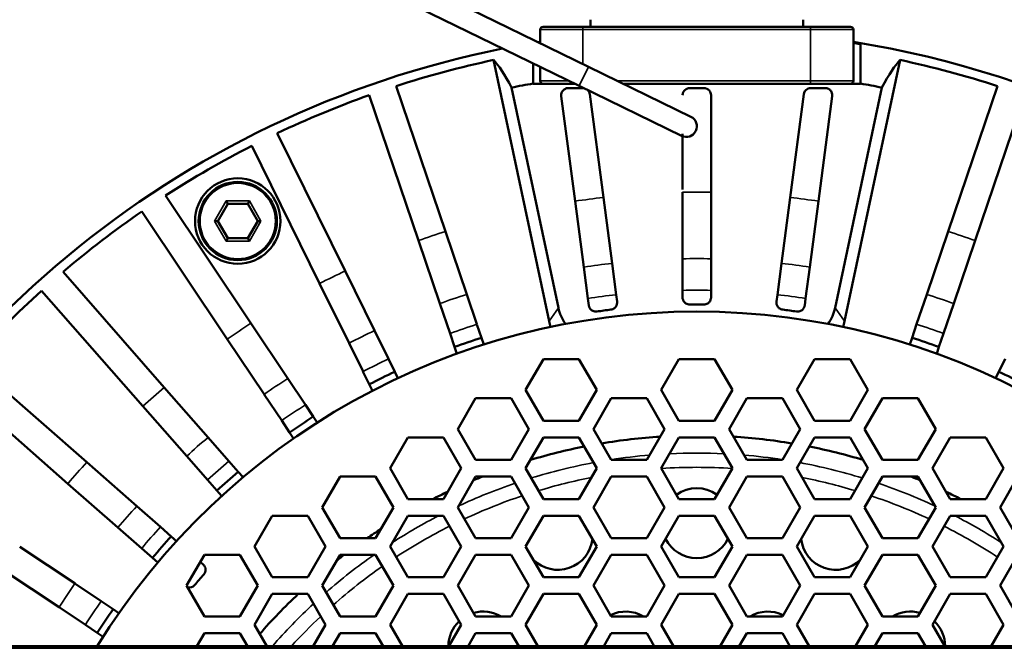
# Model space of a CAD drawing. Header units: millimetres. Extents: x 50 to 3176, y 50 to 2109.
# Tile 664 of 817: x 2224 to 2293, y 1088 to 1132. Entities that reach past the tile are written whole.
import ezdxf

# ---------------------------------------------------------------- set-up
doc = ezdxf.new("R2010")
doc.units = ezdxf.units.MM
doc.header["$LTSCALE"] = 10
doc.layers.add('Visible (ISO)', color=7, linetype='Continuous', lineweight=50)
doc.layers.add('Visible Narrow (ISO)', color=7, linetype='Continuous', lineweight=35)

msp = doc.modelspace()

# ---------------------------------------------------------------- linework, layer by layer
at = {"layer": 'Visible (ISO)'}
for p, q in [((2264.2056, 1128.8972), (2239.0393, 1141.1716)), ((2263.548, 1127.549), (2238.3818, 1139.8234)), ((2261.0108, 1131.7033), (2263.8108, 1131.7033)), ((2263.8108, 1131.7033), (2279.8108, 1131.7033)), ((2264.3358, 1131.7033), (2264.3358, 1132.2033)), ((2279.2858, 1131.7033), (2279.2858, 1132.2033)), ((2279.8108, 1131.7033), (2282.6108, 1131.7033)), ((2260.8108, 1130.553), (2260.8108, 1131.5033)), ((2282.8108, 1131.5033), (2282.8108, 1127.9033)), ((2257.5332, 1129.3742), (2261.4345, 1111.0198)), ((2271.3959, 1125.3902), (2264.2056, 1128.8972)), ((2282.187, 1111.0198), (2286.0884, 1129.3742)), ((2260.8108, 1127.9033), (2260.8108, 1128.8841)), ((2250.6863, 1127.545), (2254.1531, 1117.3322)), ((2261.625, 1127.7033), (2260.31, 1127.7033)), ((2263.2317, 1127.7033), (2261.625, 1127.7033)), ((2263.548, 1127.549), (2270.7384, 1124.042)), ((2279.8108, 1127.7033), (2266.6535, 1127.7033)), ((2281.9965, 1127.7033), (2279.8108, 1127.7033)), ((2283.3108, 1127.7033), (2281.9965, 1127.7033)), ((2289.4685, 1117.3323), (2292.9352, 1127.545)), ((2252.2592, 1116.6893), (2248.7924, 1126.9021)), ((2262.0919, 1111.9603), (2258.8021, 1127.4372)), ((2263.2645, 1119.4575), (2262.2928, 1126.8384)), ((2263.7972, 1127.4033), (2263.7972, 1127.4033)), ((2265.247, 1119.7215), (2264.2926, 1126.9707)), ((2272.8108, 1120.0833), (2272.8108, 1126.9038)), ((2278.3734, 1119.7128), (2279.3282, 1126.9655)), ((2280.3579, 1119.4635), (2281.3293, 1126.8421)), ((2284.8194, 1127.4372), (2281.5297, 1111.9603)), ((2294.8291, 1126.9021), (2291.3624, 1116.6894)), ((2242.3382, 1124.2287), (2247.1084, 1114.5556)), ((2270.8108, 1120.2882), (2270.8108, 1124.1788)), ((2245.3147, 1113.671), (2240.5445, 1123.3441)), ((2270.8108, 1115.4129), (2270.8108, 1120.0825)), ((2272.8108, 1115.414), (2272.8108, 1120.0828)), ((2234.4944, 1119.8511), (2240.4865, 1110.8833)), ((2238.8608, 1119.2744), (2238.1608, 1118.0619)), ((2238.7453, 1119.4744), (2238.8608, 1119.2744)), ((2240.2608, 1119.2744), (2238.8608, 1119.2744)), ((2240.3762, 1119.4744), (2240.2608, 1119.2744)), ((2240.9608, 1118.0619), (2240.2608, 1119.2744)), ((2263.8742, 1114.8265), (2263.2646, 1119.4565)), ((2265.8566, 1115.0912), (2265.2473, 1119.7189)), ((2277.7644, 1115.0867), (2278.374, 1119.7172)), ((2279.7475, 1114.8275), (2280.357, 1119.4568)), ((2238.8235, 1109.7722), (2232.8315, 1118.74)), ((2270.8108, 1116.9745), (2270.8108, 1118.9295)), ((2237.9298, 1118.0619), (2238.1608, 1118.0619)), ((2238.1608, 1118.0619), (2238.8608, 1116.8495)), ((2240.2608, 1116.8495), (2240.9608, 1118.0619)), ((2241.1917, 1118.0619), (2240.9608, 1118.0619)), ((2255.6542, 1112.9099), (2254.1531, 1117.332)), ((2287.9683, 1112.9128), (2289.4688, 1117.3331)), ((2238.7453, 1116.6495), (2238.8608, 1116.8495)), ((2238.8608, 1116.8495), (2240.2608, 1116.8495)), ((2240.3762, 1116.6495), (2240.2608, 1116.8495)), ((2253.7597, 1112.2691), (2252.259, 1116.6898)), ((2289.8615, 1112.268), (2291.3624, 1116.6895)), ((2265.857, 1115.0883), (2266.1467, 1112.8878)), ((2270.8108, 1113.1935), (2270.8108, 1115.413)), ((2272.8108, 1115.413), (2272.8108, 1113.1935)), ((2277.4749, 1112.8878), (2277.7646, 1115.0883)), ((2227.2891, 1114.4871), (2234.4003, 1106.3784)), ((2249.1748, 1110.3655), (2247.1089, 1114.5548)), ((2264.1638, 1112.6267), (2263.8741, 1114.8272)), ((2279.7475, 1114.8272), (2279.4578, 1112.6267)), ((2232.8966, 1105.0598), (2225.7854, 1113.1685)), ((2247.3798, 1109.4835), (2245.3147, 1113.6711)), ((2270.8108, 1113.1935), (2270.8108, 1112.7008)), ((2272.8108, 1112.7008), (2272.8108, 1113.1935)), ((2255.654, 1112.9106), (2256.3674, 1110.8089)), ((2264.1638, 1112.6267), (2264.2281, 1112.1383)), ((2266.211, 1112.3993), (2266.1467, 1112.8878)), ((2277.4749, 1112.8878), (2277.4106, 1112.3993)), ((2279.3935, 1112.1383), (2279.4578, 1112.6267)), ((2287.2541, 1110.8089), (2287.9675, 1112.9106)), ((2254.4736, 1110.166), (2253.7601, 1112.2677)), ((2289.8614, 1112.2677), (2289.148, 1110.166)), ((2243.082, 1106.9989), (2240.487, 1110.8826)), ((2249.1736, 1110.3679), (2250.1553, 1108.3773)), ((2256.6889, 1109.8618), (2256.3681, 1110.8069)), ((2286.9326, 1109.8618), (2287.2546, 1110.8105)), ((2241.4151, 1105.8937), (2238.8226, 1109.7735)), ((2254.7951, 1109.2189), (2254.473, 1110.1676)), ((2256.6889, 1109.8618), (2256.8497, 1109.3882)), ((2286.7718, 1109.3882), (2286.9326, 1109.8618)), ((2288.8265, 1109.2189), (2289.148, 1110.1662)), ((2248.3615, 1107.4927), (2247.3798, 1109.4833)), ((2254.9558, 1108.7453), (2254.7951, 1109.2189)), ((2288.8265, 1109.2189), (2288.6657, 1108.7453)), ((2220.8456, 1108.2286), (2228.9546, 1101.1172)), ((2250.5976, 1107.4802), (2250.1557, 1108.3764)), ((2261.0345, 1108.3683), (2259.7845, 1106.2033)), ((2261.0345, 1108.3683), (2263.5345, 1108.3683)), ((2264.7845, 1106.2033), (2263.5345, 1108.3683)), ((2270.5608, 1108.3683), (2269.3108, 1106.2033)), ((2270.5608, 1108.3683), (2273.0608, 1108.3683)), ((2274.3108, 1106.2033), (2273.0608, 1108.3683)), ((2280.087, 1108.3683), (2278.837, 1106.2033)), ((2280.087, 1108.3683), (2282.587, 1108.3683)), ((2283.837, 1106.2033), (2282.587, 1108.3683)), ((2293.0239, 1107.4802), (2293.4663, 1108.3774)), ((2248.8039, 1106.5957), (2248.3607, 1107.4944)), ((2250.5976, 1107.4802), (2250.8188, 1107.0317)), ((2292.8027, 1107.0317), (2293.0239, 1107.4802)), ((2243.0805, 1107.0011), (2244.3136, 1105.1556)), ((2227.6359, 1099.6135), (2219.5269, 1106.7249)), ((2237.4792, 1102.8676), (2234.4003, 1106.3784)), ((2249.0251, 1106.1471), (2248.8039, 1106.5957)), ((2259.7845, 1106.2033), (2261.0345, 1104.0382)), ((2263.5345, 1104.0382), (2264.7845, 1106.2033)), ((2269.3108, 1106.2033), (2270.5608, 1104.0382)), ((2273.0608, 1104.0382), (2274.3108, 1106.2033)), ((2278.837, 1106.2033), (2280.087, 1104.0382)), ((2282.587, 1104.0382), (2283.837, 1106.2033)), ((2242.6507, 1104.0445), (2241.4176, 1105.89)), ((2256.2713, 1105.6183), (2255.0213, 1103.4533)), ((2256.2713, 1105.6183), (2258.7713, 1105.6183)), ((2260.0213, 1103.4533), (2258.7713, 1105.6183)), ((2265.7976, 1105.6183), (2264.5476, 1103.4533)), ((2265.7976, 1105.6183), (2268.2976, 1105.6183)), ((2269.5476, 1103.4533), (2268.2976, 1105.6183)), ((2275.3239, 1105.6183), (2274.0739, 1103.4533)), ((2275.3239, 1105.6183), (2277.8239, 1105.6183)), ((2279.0739, 1103.4533), (2277.8239, 1105.6183)), ((2284.8502, 1105.6183), (2283.6002, 1103.4533)), ((2284.8502, 1105.6183), (2287.3502, 1105.6183)), ((2288.6002, 1103.4533), (2287.3502, 1105.6183)), ((2235.9746, 1101.55), (2232.8963, 1105.0601)), ((2244.8693, 1104.324), (2244.3137, 1105.1555)), ((2243.2063, 1103.2129), (2242.6495, 1104.0462)), ((2244.8693, 1104.324), (2245.1471, 1103.9082)), ((2263.5345, 1104.0382), (2261.0345, 1104.0382)), ((2273.0608, 1104.0382), (2270.5608, 1104.0382)), ((2282.587, 1104.0382), (2280.087, 1104.0382)), ((2255.0213, 1103.4533), (2256.2713, 1101.2882)), ((2258.7713, 1101.2882), (2260.0213, 1103.4533)), ((2264.5476, 1103.4533), (2265.7976, 1101.2882)), ((2268.2976, 1101.2882), (2269.5476, 1103.4533)), ((2274.0739, 1103.4533), (2275.3239, 1101.2882)), ((2277.8239, 1101.2882), (2279.0739, 1103.4533)), ((2283.6002, 1103.4533), (2284.8502, 1101.2882)), ((2287.3502, 1101.2882), (2288.6002, 1103.4533)), ((2237.479, 1102.8678), (2238.9424, 1101.1991)), ((2243.4842, 1102.7971), (2243.2063, 1103.2129)), ((2251.5082, 1102.8683), (2250.2582, 1100.7033)), ((2251.5082, 1102.8683), (2254.0082, 1102.8683)), ((2255.2582, 1100.7033), (2254.0082, 1102.8683)), ((2261.0345, 1102.8683), (2259.7845, 1100.7033)), ((2261.0345, 1102.8683), (2263.5345, 1102.8683)), ((2264.7845, 1100.7033), (2263.5345, 1102.8683)), ((2270.5608, 1102.8683), (2269.3108, 1100.7033)), ((2270.5608, 1102.8683), (2273.0608, 1102.8683)), ((2274.3108, 1100.7033), (2273.0608, 1102.8683)), ((2280.087, 1102.8683), (2278.837, 1100.7033)), ((2280.087, 1102.8683), (2282.587, 1102.8683)), ((2283.837, 1100.7033), (2282.587, 1102.8683)), ((2289.6133, 1102.8683), (2288.3633, 1100.7033)), ((2289.6133, 1102.8683), (2292.1133, 1102.8683)), ((2293.3633, 1100.7033), (2292.1133, 1102.8683)), ((2237.4388, 1099.8804), (2235.9753, 1101.5491)), ((2258.7713, 1101.2882), (2256.2713, 1101.2882)), ((2268.2976, 1101.2882), (2265.7976, 1101.2882)), ((2277.8239, 1101.2882), (2275.3239, 1101.2882)), ((2287.3502, 1101.2882), (2284.8502, 1101.2882)), ((2232.4674, 1098.0366), (2228.9555, 1101.1164)), ((2239.6019, 1100.4471), (2238.944, 1101.1973)), ((2250.2582, 1100.7033), (2251.5082, 1098.5382)), ((2254.0082, 1098.5382), (2255.2582, 1100.7033)), ((2259.7845, 1100.7033), (2261.0345, 1098.5382)), ((2263.5345, 1098.5382), (2264.7845, 1100.7033)), ((2269.3108, 1100.7033), (2270.5608, 1098.5382)), ((2273.0608, 1098.5382), (2274.3108, 1100.7033)), ((2278.837, 1100.7033), (2280.087, 1098.5382)), ((2282.587, 1098.5382), (2283.837, 1100.7033)), ((2288.3633, 1100.7033), (2289.6133, 1098.5382)), ((2292.1133, 1098.5382), (2293.3633, 1100.7033)), ((2238.0982, 1099.1284), (2237.438, 1099.8812)), ((2239.6019, 1100.4471), (2239.9316, 1100.0711)), ((2246.7451, 1100.1183), (2245.4951, 1097.9533)), ((2246.7451, 1100.1183), (2249.2451, 1100.1183)), ((2250.4951, 1097.9533), (2249.2451, 1100.1183)), ((2256.2713, 1100.1183), (2255.0213, 1097.9533)), ((2256.2713, 1100.1183), (2258.7713, 1100.1183)), ((2260.0213, 1097.9533), (2258.7713, 1100.1183)), ((2265.7976, 1100.1183), (2264.5476, 1097.9533)), ((2265.7976, 1100.1183), (2268.2976, 1100.1183)), ((2269.5476, 1097.9533), (2268.2976, 1100.1183)), ((2275.3239, 1100.1183), (2274.0739, 1097.9533)), ((2275.3239, 1100.1183), (2277.8239, 1100.1183)), ((2279.0739, 1097.9533), (2277.8239, 1100.1183)), ((2284.8502, 1100.1183), (2283.6002, 1097.9533)), ((2284.8502, 1100.1183), (2287.3502, 1100.1183)), ((2288.6002, 1097.9533), (2287.3502, 1100.1183)), ((2294.3765, 1100.1183), (2293.1265, 1097.9533)), ((2231.1436, 1096.5373), (2227.635, 1099.6143)), ((2238.428, 1098.7524), (2238.0982, 1099.1284)), ((2254.0082, 1098.5382), (2251.5082, 1098.5382)), ((2263.5345, 1098.5382), (2261.0345, 1098.5382)), ((2273.0608, 1098.5382), (2270.5608, 1098.5382)), ((2282.587, 1098.5382), (2280.087, 1098.5382)), ((2292.1133, 1098.5382), (2289.6133, 1098.5382)), ((2232.4649, 1098.0387), (2234.1337, 1096.5753)), ((2245.4951, 1097.9533), (2246.7451, 1095.7882)), ((2249.2451, 1095.7882), (2250.4951, 1097.9533)), ((2255.0213, 1097.9533), (2256.2713, 1095.7882)), ((2258.7713, 1095.7882), (2260.0213, 1097.9533)), ((2264.5476, 1097.9533), (2265.7976, 1095.7882)), ((2268.2976, 1095.7882), (2269.5476, 1097.9533)), ((2274.0739, 1097.9533), (2275.3239, 1095.7882)), ((2277.8239, 1095.7882), (2279.0739, 1097.9533)), ((2283.6002, 1097.9533), (2284.8502, 1095.7882)), ((2287.3502, 1095.7882), (2288.6002, 1097.9533)), ((2293.1265, 1097.9533), (2294.3765, 1095.7882)), ((2241.9819, 1097.3683), (2240.7319, 1095.2033)), ((2241.9819, 1097.3683), (2244.4819, 1097.3683)), ((2245.7319, 1095.2033), (2244.4819, 1097.3683)), ((2251.5082, 1097.3683), (2250.2582, 1095.2033)), ((2251.5082, 1097.3683), (2254.0082, 1097.3683)), ((2255.2582, 1095.2033), (2254.0082, 1097.3683)), ((2261.0345, 1097.3683), (2259.7845, 1095.2033)), ((2261.0345, 1097.3683), (2263.5345, 1097.3683)), ((2264.7845, 1095.2033), (2263.5345, 1097.3683)), ((2270.5608, 1097.3683), (2269.3108, 1095.2033)), ((2270.5608, 1097.3683), (2273.0608, 1097.3683)), ((2274.3108, 1095.2033), (2273.0608, 1097.3683)), ((2280.087, 1097.3683), (2278.837, 1095.2033)), ((2280.087, 1097.3683), (2282.587, 1097.3683)), ((2283.837, 1095.2033), (2282.587, 1097.3683)), ((2289.6133, 1097.3683), (2288.3633, 1095.2033)), ((2289.6133, 1097.3683), (2292.1133, 1097.3683)), ((2293.3633, 1095.2033), (2292.1133, 1097.3683)), ((2232.815, 1095.0716), (2231.1463, 1096.535)), ((2234.8856, 1095.9158), (2234.1347, 1096.5744)), ((2234.8856, 1095.9158), (2235.2616, 1095.5861)), ((2249.2451, 1095.7882), (2246.7451, 1095.7882)), ((2258.7713, 1095.7882), (2256.2713, 1095.7882)), ((2268.2976, 1095.7882), (2265.7976, 1095.7882)), ((2277.8239, 1095.7882), (2275.3239, 1095.7882)), ((2287.3502, 1095.7882), (2284.8502, 1095.7882)), ((2228.1278, 1092.594), (2224.2429, 1095.1898)), ((2233.5669, 1094.4121), (2232.8153, 1095.0713)), ((2240.7319, 1095.2033), (2241.9819, 1093.0382)), ((2244.4819, 1093.0382), (2245.7319, 1095.2033)), ((2250.2582, 1095.2033), (2251.5082, 1093.0382)), ((2254.0082, 1093.0382), (2255.2582, 1095.2033)), ((2259.7845, 1095.2033), (2261.0345, 1093.0382)), ((2263.5345, 1093.0382), (2264.7845, 1095.2033)), ((2269.3108, 1095.2033), (2270.5608, 1093.0382)), ((2273.0608, 1093.0382), (2274.3108, 1095.2033)), ((2278.837, 1095.2033), (2280.087, 1093.0382)), ((2282.587, 1093.0382), (2283.837, 1095.2033)), ((2288.3633, 1095.2033), (2289.6133, 1093.0382)), ((2292.1133, 1093.0382), (2293.3633, 1095.2033)), ((2233.9429, 1094.0824), (2233.5669, 1094.4121)), ((2237.2188, 1094.6183), (2235.9688, 1092.4533)), ((2237.2188, 1094.6183), (2239.7188, 1094.6183)), ((2240.9688, 1092.4533), (2239.7188, 1094.6183)), ((2246.7451, 1094.6183), (2245.4951, 1092.4533)), ((2246.7451, 1094.6183), (2249.2451, 1094.6183)), ((2250.4951, 1092.4533), (2249.2451, 1094.6183)), ((2256.2713, 1094.6183), (2255.0213, 1092.4533)), ((2256.2713, 1094.6183), (2258.7713, 1094.6183)), ((2260.0213, 1092.4533), (2258.7713, 1094.6183)), ((2265.7976, 1094.6183), (2264.5476, 1092.4533)), ((2265.7976, 1094.6183), (2268.2976, 1094.6183)), ((2269.5476, 1092.4533), (2268.2976, 1094.6183)), ((2275.3239, 1094.6183), (2274.0739, 1092.4533)), ((2275.3239, 1094.6183), (2277.8239, 1094.6183)), ((2279.0739, 1092.4533), (2277.8239, 1094.6183)), ((2284.8502, 1094.6183), (2283.6002, 1092.4533)), ((2284.8502, 1094.6183), (2287.3502, 1094.6183)), ((2288.6002, 1092.4533), (2287.3502, 1094.6183)), ((2294.3765, 1094.6183), (2293.1265, 1092.4533)), ((2236.9318, 1094.1213), (2237.1356, 1093.9426)), ((2227.0109, 1090.9349), (2223.1297, 1093.5282)), ((2244.4819, 1093.0382), (2241.9819, 1093.0382)), ((2254.0082, 1093.0382), (2251.5082, 1093.0382)), ((2263.5345, 1093.0382), (2261.0345, 1093.0382)), ((2273.0608, 1093.0382), (2270.5608, 1093.0382)), ((2282.587, 1093.0382), (2280.087, 1093.0382)), ((2292.1133, 1093.0382), (2289.6133, 1093.0382)), ((2228.1241, 1092.5965), (2229.9695, 1091.3634)), ((2235.9688, 1092.4533), (2237.2188, 1090.2882)), ((2239.7188, 1090.2882), (2240.9688, 1092.4533)), ((2245.4951, 1092.4533), (2246.7451, 1090.2882)), ((2249.2451, 1090.2882), (2250.4951, 1092.4533)), ((2255.0213, 1092.4533), (2256.2713, 1090.2882)), ((2258.7713, 1090.2882), (2260.0213, 1092.4533)), ((2264.5476, 1092.4533), (2265.7976, 1090.2882)), ((2268.2976, 1090.2882), (2269.5476, 1092.4533)), ((2274.0739, 1092.4533), (2275.3239, 1090.2882)), ((2277.8239, 1090.2882), (2279.0739, 1092.4533)), ((2283.6002, 1092.4533), (2284.8502, 1090.2882)), ((2287.3502, 1090.2882), (2288.6002, 1092.4533)), ((2293.1265, 1092.4533), (2294.3765, 1090.2882)), ((2241.9819, 1091.8683), (2240.7319, 1089.7033)), ((2241.9819, 1091.8683), (2244.4819, 1091.8683)), ((2245.7319, 1089.7033), (2244.4819, 1091.8683)), ((2251.5082, 1091.8683), (2250.2582, 1089.7033)), ((2251.5082, 1091.8683), (2254.0082, 1091.8683)), ((2255.2582, 1089.7033), (2254.0082, 1091.8683)), ((2261.0345, 1091.8683), (2259.7845, 1089.7033)), ((2261.0345, 1091.8683), (2263.5345, 1091.8683)), ((2264.7845, 1089.7033), (2263.5345, 1091.8683)), ((2270.5608, 1091.8683), (2269.3108, 1089.7033)), ((2270.5608, 1091.8683), (2273.0608, 1091.8683)), ((2274.3108, 1089.7033), (2273.0608, 1091.8683)), ((2280.087, 1091.8683), (2278.837, 1089.7033)), ((2280.087, 1091.8683), (2282.587, 1091.8683)), ((2283.837, 1089.7033), (2282.587, 1091.8683)), ((2289.6133, 1091.8683), (2288.3633, 1089.7033)), ((2289.6133, 1091.8683), (2292.1133, 1091.8683)), ((2293.3633, 1089.7033), (2292.1133, 1091.8683)), ((2228.8584, 1089.7004), (2227.013, 1090.9335)), ((2230.8012, 1090.8077), (2229.9705, 1091.3627)), ((2230.8012, 1090.8077), (2231.217, 1090.5299)), ((2239.7188, 1090.2882), (2237.2188, 1090.2882)), ((2249.2451, 1090.2882), (2246.7451, 1090.2882)), ((2258.7713, 1090.2882), (2256.2713, 1090.2882)), ((2268.2976, 1090.2882), (2265.7976, 1090.2882)), ((2277.8239, 1090.2882), (2275.3239, 1090.2882)), ((2287.3502, 1090.2882), (2284.8502, 1090.2882)), ((2229.69, 1089.1448), (2228.8582, 1089.7006)), ((2240.7319, 1089.7033), (2241.598, 1088.2033)), ((2244.8659, 1088.2033), (2245.7319, 1089.7033)), ((2250.2582, 1089.7033), (2251.1242, 1088.2033)), ((2254.3922, 1088.2033), (2255.2582, 1089.7033)), ((2259.7845, 1089.7033), (2260.6505, 1088.2033)), ((2263.9185, 1088.2033), (2264.7845, 1089.7033)), ((2269.3108, 1089.7033), (2270.1768, 1088.2033)), ((2273.4447, 1088.2033), (2274.3108, 1089.7033)), ((2278.837, 1089.7033), (2279.7031, 1088.2033)), ((2282.971, 1088.2033), (2283.837, 1089.7033)), ((2288.3633, 1089.7033), (2289.2294, 1088.2033)), ((2292.4973, 1088.2033), (2293.3633, 1089.7033)), ((2230.1058, 1088.8669), (2229.69, 1089.1448)), ((2237.2188, 1089.1183), (2236.6905, 1088.2033)), ((2237.2188, 1089.1183), (2239.7188, 1089.1183)), ((2240.2471, 1088.2033), (2239.7188, 1089.1183)), ((2246.7451, 1089.1183), (2246.2168, 1088.2033)), ((2246.7451, 1089.1183), (2249.2451, 1089.1183)), ((2249.7734, 1088.2033), (2249.2451, 1089.1183)), ((2256.2713, 1089.1183), (2255.743, 1088.2033)), ((2256.2713, 1089.1183), (2258.7713, 1089.1183)), ((2259.2997, 1088.2033), (2258.7713, 1089.1183)), ((2265.7976, 1089.1183), (2265.2693, 1088.2033)), ((2265.7976, 1089.1183), (2268.2976, 1089.1183)), ((2268.8259, 1088.2033), (2268.2976, 1089.1183)), ((2275.3239, 1089.1183), (2274.7956, 1088.2033)), ((2275.3239, 1089.1183), (2277.8239, 1089.1183)), ((2278.3522, 1088.2033), (2277.8239, 1089.1183)), ((2284.8502, 1089.1183), (2284.3219, 1088.2033)), ((2284.8502, 1089.1183), (2287.3502, 1089.1183)), ((2287.8785, 1088.2033), (2287.3502, 1089.1183)), ((2182.3108, 1088.2033), (2551.3108, 1088.2033))]:
    msp.add_line(p, q, dxfattribs=at)
for radius in [3, 2.75]:
    msp.add_circle((2239.5608, 1118.0619), radius, dxfattribs=at)
for centre, radius, start, end in [((2261.0108, 1131.5033), 0.2, 90, 180), ((2282.6108, 1131.5033), 0.2, 0, 90), ((2271.8108, 1062.2033), 69.3237, 99.130049, 99.253449), ((2271.8108, 1062.2033), 69.3237, 46.026571, 80.869951), ((2271.8108, 1062.2033), 69.3237, 101.347655, 157.972466), ((2271.8108, 1062.2033), 68.6715, 102, 107.915625), ((2271.8108, 1062.2033), 68.6715, 72.084375, 78), ((2271.8108, 1062.2033), 66.5183, 99.957465, 101.277715), ((2261.0108, 1127.9033), 0.2, 180, 270), ((2282.6108, 1127.9033), 0.2, 270, 0), ((2271.8108, 1062.2033), 66.5183, 78.722285, 80.042535), ((2271.8108, 1062.2033), 68.6715, 109.584375, 115.415625), ((2271.0672, 1124.7161), 0.75, 244, 64), ((2271.8108, 1062.2033), 68.6715, 117.084375, 122.915625), ((2271.8108, 1062.2033), 68.6715, 124.584375, 130.415625), ((2271.8108, 1062.2033), 68.6715, 132.084375, 137.915625), ((2271.8108, 1062.2033), 49.5, 31.685245, 148.314755), ((2271.8108, 1062.2033), 50, 96.932706, 98.067294), ((2271.8108, 1062.2033), 50, 89.432706, 90.567294), ((2271.8108, 1062.2033), 50, 81.932706, 83.067294), ((2271.8108, 1062.2033), 50, 107.604008, 109.895992), ((2271.8108, 1062.2033), 50, 70.104008, 72.395992), ((2271.8108, 1062.2033), 50, 115.104008, 117.395992), ((2271.8108, 1062.2033), 50, 62.604008, 64.895992), ((2271.8108, 1062.2033), 50, 122.604008, 124.895992), ((2271.8108, 1062.2033), 40.7933, 93.617301, 99.426784), ((2271.8108, 1062.2033), 40.7933, 80.573216, 86.382699), ((2271.8108, 1062.2033), 40.7933, 101.172139, 106.652504), ((2271.8108, 1062.2033), 40.7933, 73.347496, 78.827861), ((2271.8108, 1062.2033), 50, 130.104008, 132.395992), ((2271.8108, 1062.2033), 40.7933, 111.651847, 112.619094), ((2271.8108, 1062.2033), 40.7933, 67.380906, 68.348153), ((2271.8108, 1096.8443), 2.45, 54.482391, 125.517609), ((2271.8108, 1062.2033), 40.7933, 115.416013, 117.037646), ((2271.8108, 1062.2033), 40.7933, 62.962354, 64.583987), ((2271.8108, 1062.2033), 40.7933, 122.962354, 124.583987), ((2271.8108, 1062.2033), 50, 137.604008, 139.895992), ((2262.0505, 1096.0137), 2.45, 224.89538, 353.225891), ((2271.8108, 1096.8443), 2.45, 206.715401, 333.284599), ((2281.571, 1096.0137), 2.45, 186.774109, 315.10462), ((2271.8108, 1062.2033), 40.7933, 127.380906, 128.348153), ((2236.806, 1093.5667), 0.5, 318.140459, 48.75), ((2271.8108, 1062.2033), 46.5, 138.140459, 139.359541), ((2236.1466, 1092.8149), 0.5, 257.964033, 319.359541), ((2271.8108, 1062.2033), 40.7933, 133.347496, 138.827861), ((2271.8108, 1062.2033), 50, 145.104008, 147.395992), ((2256.8108, 1088.184), 2.45, 59.187334, 106.187248), ((2266.8108, 1088.184), 2.45, 59.187334, 115.911401), ((2276.8108, 1088.184), 2.45, 64.088599, 120.812666), ((2286.8108, 1088.184), 2.45, 73.812752, 120.812666), ((2256.8108, 1088.184), 2.45, 133.812752, 179.550098), ((2286.8108, 1088.184), 2.45, 0.449902, 46.187248), ((2256.8108, 1088.184), 2.45, 0.449902, 2.09189), ((2286.8108, 1088.184), 2.45, 177.90811, 179.550098)]:
    msp.add_arc(centre, radius, start, end, dxfattribs=at)
for centre, major_axis, ratio, start_param, end_param in [((2271.8109, 1127.4021), (-14.5275, 0), 0.0000784, 4.6779745, 4.7468239), ((2265.0286, 1112.5929), (-1.7228, -2.4658), 0.9974374, 5.5331244, 5.9451779), ((2278.5929, 1112.5929), (1.7228, -2.4658), 0.9974374, 0.3380074, 0.7500825), ((2264.3713, 1111.6522), (-1.7228, -2.4658), 0.9974374, 5.5330996, 5.668985), ((2279.2502, 1111.6522), (1.7228, -2.4658), 0.9974374, 0.6142003, 0.750065)]:
    msp.add_ellipse(centre, major_axis=major_axis, ratio=ratio, start_param=start_param, end_param=end_param, dxfattribs=at)
for points in [[(2260.7511, 1130.5821), (2260.7704, 1130.586), (2260.7903, 1130.5901), (2260.8108, 1130.5941)], [(2257.5332, 1129.3742), (2257.8916, 1128.9898), (2258.3151, 1128.3545), (2258.8021, 1127.4372)], [(2260.31, 1127.7115), (2260.3107, 1128.2685), (2260.3107, 1128.7394), (2260.3108, 1129.1278)], [(2286.0884, 1129.3742), (2285.7299, 1128.9898), (2285.3064, 1128.3545), (2284.8194, 1127.4372)]]:
    msp.add_open_spline(points, degree=3, dxfattribs=at)
for points, knots in [([(2282.8108, 1130.5941), (2283.0062, 1130.5552), (2283.1485, 1130.5224), (2283.2303, 1130.4979), (2283.2839, 1130.4819), (2283.3108, 1130.4696), (2283.3111, 1130.4614)], [-0.65273583, -0.65273583, -0.65273583, -0.65273583, -0.54583779, -0.54583779, -0.54583779, -0.47578026, -0.47578026, -0.47578026, -0.47578026]), ([(2283.3111, 1130.4614), (2283.3108, 1130.2919), (2283.3108, 1129.9196), (2283.3108, 1128.8991), (2283.3108, 1128.3644), (2283.3115, 1127.7115)], [15.1284479, 15.1284479, 15.1284479, 15.1284479, 16.5246899, 16.5246899, 17.5096576, 17.5096576, 17.5096576, 17.5096576]), ([(2262.7887, 1127.4033), (2262.7774, 1127.4033), (2262.7653, 1127.4029), (2262.7417, 1127.4012), (2262.7308, 1127.4001), (2262.7195, 1127.3985), (2262.711, 1127.3973), (2262.7028, 1127.3959), (2262.6803, 1127.3916), (2262.6669, 1127.3884), (2262.6249, 1127.3767), (2262.5993, 1127.3667), (2262.5112, 1127.3259), (2262.4638, 1127.2856), (2262.325, 1127.1472), (2262.2732, 1126.9903), (2262.2928, 1126.838)], [-0.00757295, -0.00757295, -0.00757295, -0.00757295, -0.00341427, -0.00341427, 0, 0, 0, 0.00255586, 0.00255586, 0.00706552, 0.00706552, 0.01784859, 0.01784859, 0.05245908, 0.05245908, 0.18768636, 0.18768636, 0.18768636, 0.18768636]), ([(2263.7972, 1127.4033), (2263.6537, 1127.4033), (2263.5103, 1127.4033), (2263.1718, 1127.4033), (2262.9779, 1127.4033), (2262.7887, 1127.4033)], [0.79705353, 0.79705353, 0.79705353, 0.79705353, 0.84280305, 0.84280305, 0.90588008, 0.90588008, 0.90588008, 0.90588008]), ([(2263.8533, 1127.4001), (2263.8419, 1127.4014), (2263.8299, 1127.4024), (2263.8108, 1127.4031), (2263.8042, 1127.4033), (2263.7972, 1127.4033)], [-0.0142349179, -0.0142349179, -0.0142349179, -0.0142349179, -0.0091784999, -0.0091784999, -0.0066594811, -0.0066594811, -0.0066594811, -0.0066594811]), ([(2264.2929, 1126.9685), (2264.2838, 1127.037), (2264.2605, 1127.1046), (2264.2031, 1127.1976), (2264.1801, 1127.2269), (2264.1541, 1127.2534)], [-0.199402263, -0.199402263, -0.199402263, -0.199402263, -0.1335074, -0.1335074, -0.099830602, -0.099830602, -0.099830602, -0.099830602]), ([(2270.8108, 1126.9033), (2270.8111, 1127.0492), (2270.8758, 1127.1903), (2271.0198, 1127.312), (2271.0747, 1127.3513), (2271.1731, 1127.3846), (2271.2018, 1127.3924), (2271.2491, 1127.3997), (2271.2643, 1127.4014), (2271.289, 1127.4029), (2271.2979, 1127.4032), (2271.3069, 1127.4033), (2271.3082, 1127.4033), (2271.3095, 1127.4033), (2271.3108, 1127.4033)], [0.58823409, 0.58823409, 0.58823409, 0.58823409, 0.72664431, 0.72664431, 0.76571973, 0.76571973, 0.77739276, 0.77739276, 0.78232228, 0.78232228, 0.78503008, 0.78503008, 0.78503008, 0.78541815, 0.78541815, 0.78541815, 0.78541815]), ([(2272.8108, 1126.9033), (2272.8108, 1126.9611), (2272.8008, 1127.0196), (2272.748, 1127.1629), (2272.692, 1127.2405), (2272.589, 1127.3202), (2272.5516, 1127.3446), (2272.4774, 1127.3755), (2272.4432, 1127.3873), (2272.3866, 1127.3977), (2272.3696, 1127.4002), (2272.3392, 1127.4026), (2272.3272, 1127.4032), (2272.3146, 1127.4033), (2272.3133, 1127.4033), (2272.3121, 1127.4033), (2272.3108, 1127.4033)], [-0.19918397, -0.19918397, -0.19918397, -0.19918397, -0.14363732, -0.14363732, -0.05815348, -0.05815348, -0.02682466, -0.02682466, -0.00986963, -0.00986963, -0.00375717, -0.00375717, 0, 0, 0, 0.00038597, 0.00038597, 0.00038597, 0.00038597]), ([(2279.3287, 1126.9685), (2279.3485, 1127.1164), (2279.4346, 1127.2509), (2279.5978, 1127.3508), (2279.6563, 1127.3806), (2279.7554, 1127.399), (2279.7836, 1127.4027), (2279.8187, 1127.4033), (2279.8216, 1127.4033), (2279.8246, 1127.4033)], [0.59848172, 0.59848172, 0.59848172, 0.59848172, 0.74474882, 0.74474882, 0.78390128, 0.78390128, 0.79525592, 0.79525592, 0.79626033, 0.79626033, 0.79626033, 0.79626033]), ([(2280.8331, 1127.4033), (2280.6438, 1127.4033), (2280.4497, 1127.4033), (2280.1113, 1127.4033), (2279.968, 1127.4033), (2279.8246, 1127.4033)], [17.38653952, 17.38653952, 17.38653952, 17.38653952, 17.44963064, 17.44963064, 17.49535868, 17.49535868, 17.49535868, 17.49535868]), ([(2280.8331, 1127.4033), (2280.834, 1127.4033), (2280.8349, 1127.4033), (2280.8487, 1127.4032), (2280.8625, 1127.4026), (2280.8853, 1127.4006), (2280.8936, 1127.3997), (2280.9021, 1127.3985), (2280.9133, 1127.3969), (2280.9242, 1127.395), (2280.9515, 1127.3893), (2280.9666, 1127.3853), (2281.0171, 1127.3698), (2281.0473, 1127.3558), (2281.113, 1127.3203), (2281.1456, 1127.2949), (2281.2349, 1127.2136), (2281.2825, 1127.1386), (2281.3322, 1126.9844), (2281.3381, 1126.9097), (2281.3288, 1126.838)], [0.74654145, 0.74654145, 0.74654145, 0.74654145, 0.74686292, 0.74686292, 0.75137258, 0.75137258, 0.75392845, 0.75392845, 0.75392845, 0.75734272, 0.75734272, 0.76285204, 0.76285204, 0.77803086, 0.77803086, 0.80564258, 0.80564258, 0.88148138, 0.88148138, 0.94800068, 0.94800068, 0.94800068, 0.94800068]), ([(2265.7756, 1111.8377), (2265.7766, 1111.8378), (2265.7777, 1111.838), (2265.8703, 1111.8498), (2265.9601, 1111.8871), (2266.0957, 1112.0004), (2266.1433, 1112.0638), (2266.1978, 1112.1905), (2266.2132, 1112.2524), (2266.2158, 1112.346), (2266.2145, 1112.3725), (2266.211, 1112.3993)], [-0.00054676, -0.00054676, -0.00054676, -0.00054676, 0, 0, 0.04815888, 0.04815888, 0.086338, 0.086338, 0.11486679, 0.11486679, 0.12573368, 0.12573368, 0.12573368, 0.12573368]), ([(2270.8108, 1112.7008), (2270.8108, 1112.6737), (2270.813, 1112.6473), (2270.8278, 1112.5548), (2270.8511, 1112.4955), (2270.9217, 1112.377), (2270.9771, 1112.3203), (2271.1263, 1112.2257), (2271.2202, 1112.2005), (2271.3136, 1112.2008), (2271.3147, 1112.2008), (2271.3157, 1112.2008)], [0.31226971, 0.31226971, 0.31226971, 0.31226971, 0.32313659, 0.32313659, 0.35166537, 0.35166537, 0.38984449, 0.38984449, 0.43800337, 0.43800337, 0.43855013, 0.43855013, 0.43855013, 0.43855013]), ([(2272.3058, 1112.2008), (2272.3069, 1112.2008), (2272.3079, 1112.2008), (2272.4013, 1112.2005), (2272.4952, 1112.2257), (2272.6444, 1112.3203), (2272.6999, 1112.377), (2272.7705, 1112.4955), (2272.7938, 1112.5548), (2272.8086, 1112.6473), (2272.8108, 1112.6737), (2272.8108, 1112.7008)], [-0.00054676, -0.00054676, -0.00054676, -0.00054676, 0, 0, 0.04815888, 0.04815888, 0.08633799, 0.08633799, 0.11486677, 0.11486677, 0.12573366, 0.12573366, 0.12573366, 0.12573366]), ([(2277.4106, 1112.3993), (2277.407, 1112.3725), (2277.4058, 1112.346), (2277.4084, 1112.2524), (2277.4237, 1112.1905), (2277.4783, 1112.0638), (2277.5258, 1112.0004), (2277.6614, 1111.8871), (2277.7512, 1111.8498), (2277.8439, 1111.838), (2277.8449, 1111.8378), (2277.8459, 1111.8377)], [0.31226974, 0.31226974, 0.31226974, 0.31226974, 0.32313663, 0.32313663, 0.35166541, 0.35166541, 0.38984454, 0.38984454, 0.43800342, 0.43800342, 0.43855018, 0.43855018, 0.43855018, 0.43855018]), ([(2264.2281, 1112.1383), (2264.2316, 1112.1114), (2264.2372, 1112.0855), (2264.264, 1111.9957), (2264.2948, 1111.94), (2264.3803, 1111.8317), (2264.4426, 1111.7828), (2264.6029, 1111.7084), (2264.6993, 1111.6957), (2264.7919, 1111.7082), (2264.7929, 1111.7083), (2264.794, 1111.7085)], [0.31226974, 0.31226974, 0.31226974, 0.31226974, 0.32313663, 0.32313663, 0.35166541, 0.35166541, 0.38984454, 0.38984454, 0.43800342, 0.43800342, 0.43855018, 0.43855018, 0.43855018, 0.43855018]), ([(2278.8276, 1111.7085), (2278.8286, 1111.7083), (2278.8296, 1111.7082), (2278.9222, 1111.6957), (2279.0186, 1111.7084), (2279.1789, 1111.7828), (2279.2413, 1111.8317), (2279.3267, 1111.94), (2279.3576, 1111.9957), (2279.3843, 1112.0855), (2279.3899, 1112.1114), (2279.3935, 1112.1383)], [-0.00054676, -0.00054676, -0.00054676, -0.00054676, 0, 0, 0.04815888, 0.04815888, 0.086338, 0.086338, 0.11486679, 0.11486679, 0.12573367, 0.12573367, 0.12573367, 0.12573367])]:
    msp.add_open_spline(points, degree=3, knots=knots, dxfattribs=at)
at = {"layer": 'Visible Narrow (ISO)'}
for p, q in [((2263.8108, 1131.5033), (2263.8108, 1131.7033)), ((2279.8108, 1131.7033), (2279.8108, 1131.5033)), ((2260.8108, 1131.5033), (2263.8108, 1131.5033)), ((2279.8108, 1131.5033), (2263.8108, 1131.5033)), ((2263.8108, 1131.5033), (2263.8108, 1129.0898)), ((2279.8108, 1127.9033), (2279.8108, 1131.5033)), ((2279.8108, 1131.5033), (2282.8108, 1131.5033)), ((2264.2056, 1128.8972), (2263.548, 1127.549)), ((2262.8217, 1127.9033), (2260.8108, 1127.9033)), ((2266.2434, 1127.9033), (2279.8108, 1127.9033)), ((2282.8108, 1127.9033), (2279.8108, 1127.9033)), ((2279.8108, 1127.9033), (2279.8108, 1127.7033)), ((2238.7453, 1119.4744), (2237.9298, 1118.0619)), ((2238.7453, 1119.4744), (2240.3762, 1119.4744)), ((2241.1917, 1118.0619), (2240.3762, 1119.4744)), ((2237.9298, 1118.0619), (2238.7453, 1116.6495)), ((2240.3762, 1116.6495), (2241.1917, 1118.0619)), ((2240.3762, 1116.6495), (2238.7453, 1116.6495)), ((2262.0916, 1111.96), (2261.4344, 1111.0195)), ((2282.1871, 1111.0195), (2281.53, 1111.9601)), ((2551.3108, 1088.0533), (2182.3108, 1088.0533))]:
    msp.add_line(p, q, dxfattribs=at)
msp.add_circle((2239.5608, 1118.0619), 2.65, dxfattribs=at)
for radius, start, end in [(69.3237, 99.130049, 99.253447), (69.3237, 46.026569, 80.869951), (69.3237, 101.347652, 157.972466), (57.8879, 89.999952, 90.98982), (57.8878, 89.010178, 89.999952), (57.8878, 96.510178, 98.489822), (57.8878, 81.510178, 83.489822), (57.8878, 107.760177, 109.739823), (57.8879, 70.260179, 72.239821), (53.2191, 96.423335, 98.576665), (53.2191, 88.923335, 91.076665), (53.2191, 81.423335, 83.576665), (57.8876, 115.260174, 117.239826), (51, 88.876481, 91.123519), (53.2191, 107.673335, 109.826665), (51, 96.376481, 98.623519), (51, 81.376481, 83.623519), (53.2191, 70.173335, 72.326665), (57.8875, 122.760172, 124.739828), (53.2191, 115.173335, 117.326665), (51, 107.626481, 109.873519), (51, 70.126481, 72.373519), (51, 115.126481, 117.373519), (53.2191, 122.673335, 124.826665), (57.8877, 130.260177, 132.239823), (51, 122.626481, 124.873519), (53.2191, 130.173335, 132.326665), (39.559, 94.814258, 98.754269), (39.559, 87.224753, 92.775247), (39.559, 81.245731, 85.185742), (57.8874, 137.76017, 139.73983), (51, 130.126481, 132.373519), (39.559, 100.561447, 107.094968), (38.5604, 86.299918, 93.700082), (39.559, 72.905032, 79.438553), (38.5604, 101.073009, 106.754753), (38.5604, 73.245247, 78.926991), (39.559, 108.827538, 115.02585), (39.559, 64.97415, 71.172462), (38.5604, 108.534322, 115.038511), (38.5604, 64.961489, 71.465678), (53.2191, 137.673335, 139.826665), (39.559, 117.261256, 122.738744), (39.559, 57.261256, 62.738744), (51, 137.626481, 139.873519), (38.5604, 116.781299, 123.218701), (38.5604, 56.781299, 63.218701), (39.559, 124.97415, 131.172462), (38.5604, 124.961489, 131.465678), (53.2191, 145.173334, 147.326665), (51, 145.126481, 147.373519), (39.559, 132.905032, 138.909806), (38.5604, 133.245247, 137.602706)]:
    msp.add_arc((2271.8108, 1062.2033), radius, start, end, dxfattribs=at)

doc.saveas('drawing.dxf')
